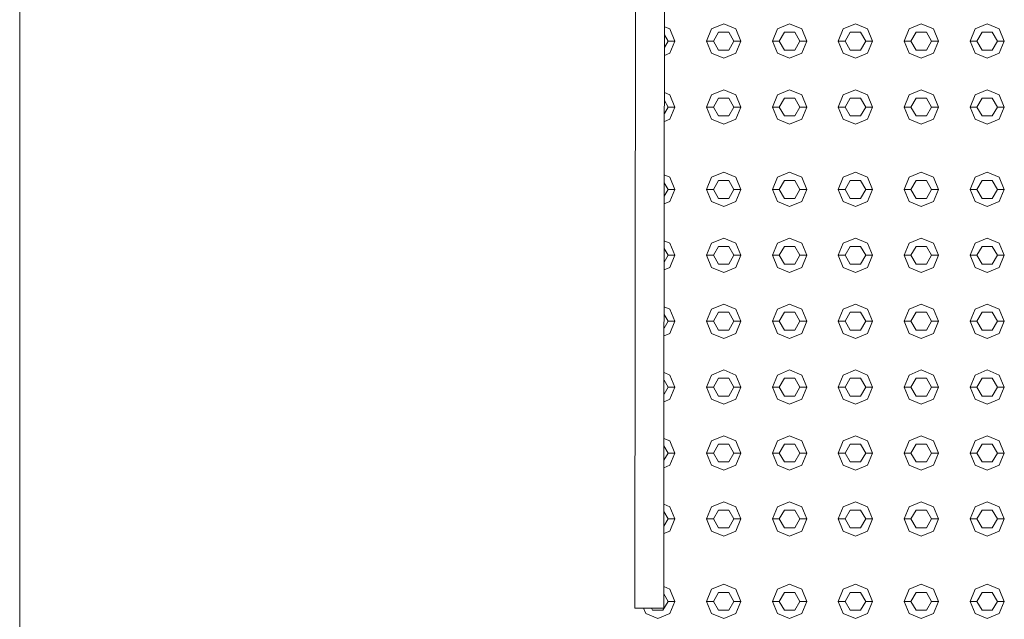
# Model space of a CAD drawing. Header units: millimetres. Extents: x -261 to 187, y -214 to 106.
# Tile 589 of 656: x -218.695 to -217.976, y 11.878 to 12.315. Entities that reach past the tile are written whole.
import ezdxf

# ---------------------------------------------------------------- set-up
doc = ezdxf.new("R2010")
doc.units = ezdxf.units.MM
doc.header["$LTSCALE"] = 0.005
doc.header["$MEASUREMENT"] = 0
for name, color, linetype, lineweight in [('IFC-Elemento construtivo genérico-Contorno', 9, 'Continuous', 5), ('IFC-Laje-Contorno', 9, 'Continuous', 5), ('IFC-Porta-Contorno', 9, 'Continuous', 5)]:
    doc.layers.add(name, color=color, linetype=linetype, lineweight=lineweight)

msp = doc.modelspace()

# ---------------------------------------------------------------- linework, layer by layer
at = {"layer": 'IFC-Elemento construtivo genérico-Contorno', "lineweight": 5}
for p, q in [((-218.22374, 12.30999), (-218.21978, 12.30835)), ((-218.21978, 12.30835), (-218.21611, 12.2995)), ((-218.19307, 12.2995), (-218.1894, 12.30835)), ((-218.1894, 12.30835), (-218.18055, 12.31202)), ((-218.18055, 12.31202), (-218.17169, 12.30835)), ((-218.17169, 12.30835), (-218.16802, 12.2995)), ((-218.14498, 12.2995), (-218.14131, 12.30835)), ((-218.14131, 12.30835), (-218.13245, 12.31202)), ((-218.13245, 12.31202), (-218.1236, 12.30835)), ((-218.1236, 12.30835), (-218.11993, 12.2995)), ((-218.09689, 12.2995), (-218.09322, 12.30835)), ((-218.09322, 12.30835), (-218.08436, 12.31202)), ((-218.08436, 12.31202), (-218.07551, 12.30835)), ((-218.07551, 12.30835), (-218.07184, 12.2995)), ((-218.0488, 12.2995), (-218.04513, 12.30835)), ((-218.04513, 12.30835), (-218.03627, 12.31202)), ((-218.03627, 12.31202), (-218.02742, 12.30835)), ((-218.02742, 12.30835), (-218.02375, 12.2995)), ((-218.0007, 12.2995), (-217.99704, 12.30835)), ((-217.99704, 12.30835), (-217.98818, 12.31202)), ((-217.98818, 12.31202), (-217.97932, 12.30835)), ((-217.97932, 12.30835), (-217.97566, 12.2995)), ((-218.22375, 12.30404), (-218.22112, 12.2995)), ((-218.18806, 12.2995), (-218.1843, 12.30601)), ((-218.1843, 12.30601), (-218.17679, 12.30601)), ((-218.17679, 12.30601), (-218.17303, 12.2995)), ((-218.13997, 12.2995), (-218.13621, 12.30601)), ((-218.13621, 12.30601), (-218.1287, 12.30601)), ((-218.1287, 12.30601), (-218.12494, 12.2995)), ((-218.09188, 12.2995), (-218.08812, 12.30601)), ((-218.08812, 12.30601), (-218.08061, 12.30601)), ((-218.08061, 12.30601), (-218.07685, 12.2995)), ((-218.04379, 12.2995), (-218.04003, 12.30601)), ((-218.04003, 12.30601), (-218.03251, 12.30601)), ((-218.03251, 12.30601), (-218.02876, 12.2995)), ((-217.9957, 12.2995), (-217.99194, 12.30601)), ((-217.99194, 12.30601), (-217.98442, 12.30601)), ((-217.98442, 12.30601), (-217.98067, 12.2995)), ((-218.22376, 12.29494), (-218.22112, 12.2995)), ((-218.22112, 12.2995), (-218.21611, 12.2995)), ((-218.21978, 12.29065), (-218.21611, 12.2995)), ((-218.19307, 12.2995), (-218.18806, 12.2995)), ((-218.19307, 12.2995), (-218.1894, 12.29065)), ((-218.18806, 12.2995), (-218.1843, 12.29299)), ((-218.1843, 12.29299), (-218.17679, 12.29299)), ((-218.17679, 12.29299), (-218.17303, 12.2995)), ((-218.17303, 12.2995), (-218.16802, 12.2995)), ((-218.17169, 12.29065), (-218.16802, 12.2995)), ((-218.14498, 12.2995), (-218.13997, 12.2995)), ((-218.14498, 12.2995), (-218.14131, 12.29065)), ((-218.13997, 12.2995), (-218.13621, 12.29299)), ((-218.13621, 12.29299), (-218.1287, 12.29299)), ((-218.1287, 12.29299), (-218.12494, 12.2995)), ((-218.12494, 12.2995), (-218.11993, 12.2995)), ((-218.1236, 12.29065), (-218.11993, 12.2995)), ((-218.09689, 12.2995), (-218.09188, 12.2995)), ((-218.09689, 12.2995), (-218.09322, 12.29065)), ((-218.09188, 12.2995), (-218.08812, 12.29299)), ((-218.08812, 12.29299), (-218.08061, 12.29299)), ((-218.08061, 12.29299), (-218.07685, 12.2995)), ((-218.07685, 12.2995), (-218.07184, 12.2995)), ((-218.07551, 12.29065), (-218.07184, 12.2995)), ((-218.0488, 12.2995), (-218.04379, 12.2995)), ((-218.0488, 12.2995), (-218.04513, 12.29065)), ((-218.04379, 12.2995), (-218.04003, 12.29299)), ((-218.04003, 12.29299), (-218.03251, 12.29299)), ((-218.03251, 12.29299), (-218.02876, 12.2995)), ((-218.02876, 12.2995), (-218.02375, 12.2995)), ((-218.02742, 12.29065), (-218.02375, 12.2995)), ((-218.0007, 12.2995), (-217.9957, 12.2995)), ((-218.0007, 12.2995), (-217.99704, 12.29065)), ((-217.9957, 12.2995), (-217.99194, 12.29299)), ((-217.99194, 12.29299), (-217.98442, 12.29299)), ((-217.98442, 12.29299), (-217.98067, 12.2995)), ((-217.98067, 12.2995), (-217.97566, 12.2995)), ((-217.97932, 12.29065), (-217.97566, 12.2995)), ((-218.22377, 12.289), (-218.21978, 12.29065)), ((-218.1894, 12.29065), (-218.18055, 12.28698)), ((-218.18055, 12.28698), (-218.17169, 12.29065)), ((-218.14131, 12.29065), (-218.13245, 12.28698)), ((-218.13245, 12.28698), (-218.1236, 12.29065)), ((-218.09322, 12.29065), (-218.08436, 12.28698)), ((-218.08436, 12.28698), (-218.07551, 12.29065)), ((-218.04513, 12.29065), (-218.03627, 12.28698)), ((-218.03627, 12.28698), (-218.02742, 12.29065)), ((-217.99704, 12.29065), (-217.98818, 12.28698)), ((-217.98818, 12.28698), (-217.97932, 12.29065)), ((-218.1894, 12.26027), (-218.18055, 12.26393)), ((-218.18055, 12.26393), (-218.17169, 12.26027)), ((-218.14131, 12.26027), (-218.13245, 12.26393)), ((-218.13245, 12.26393), (-218.1236, 12.26027)), ((-218.09322, 12.26027), (-218.08436, 12.26393)), ((-218.08436, 12.26393), (-218.07551, 12.26027)), ((-218.04513, 12.26027), (-218.03627, 12.26393)), ((-218.03627, 12.26393), (-218.02742, 12.26027)), ((-217.99704, 12.26027), (-217.98818, 12.26393)), ((-217.98818, 12.26393), (-217.97932, 12.26027)), ((-218.2238, 12.26193), (-218.21978, 12.26027)), ((-218.21978, 12.26027), (-218.21611, 12.25141)), ((-218.19307, 12.25141), (-218.1894, 12.26027)), ((-218.18806, 12.25141), (-218.1843, 12.25792)), ((-218.1843, 12.25792), (-218.17679, 12.25792)), ((-218.17679, 12.25792), (-218.17303, 12.25141)), ((-218.17169, 12.26027), (-218.16802, 12.25141)), ((-218.14498, 12.25141), (-218.14131, 12.26027)), ((-218.13997, 12.25141), (-218.13621, 12.25792)), ((-218.13621, 12.25792), (-218.1287, 12.25792)), ((-218.1287, 12.25792), (-218.12494, 12.25141)), ((-218.1236, 12.26027), (-218.11993, 12.25141)), ((-218.09689, 12.25141), (-218.09322, 12.26027)), ((-218.09188, 12.25141), (-218.08812, 12.25792)), ((-218.08812, 12.25792), (-218.08061, 12.25792)), ((-218.08061, 12.25792), (-218.07685, 12.25141)), ((-218.07551, 12.26027), (-218.07184, 12.25141)), ((-218.0488, 12.25141), (-218.04513, 12.26027)), ((-218.04379, 12.25141), (-218.04003, 12.25792)), ((-218.04003, 12.25792), (-218.03251, 12.25792)), ((-218.03251, 12.25792), (-218.02876, 12.25141)), ((-218.02742, 12.26027), (-218.02375, 12.25141)), ((-218.0007, 12.25141), (-217.99704, 12.26027)), ((-217.9957, 12.25141), (-217.99194, 12.25792)), ((-217.99194, 12.25792), (-217.98442, 12.25792)), ((-217.98442, 12.25792), (-217.98067, 12.25141)), ((-217.97932, 12.26027), (-217.97566, 12.25141)), ((-218.22382, 12.24674), (-218.22112, 12.25141)), ((-218.22381, 12.25606), (-218.22112, 12.25141)), ((-218.22112, 12.25141), (-218.21611, 12.25141)), ((-218.21978, 12.24256), (-218.21611, 12.25141)), ((-218.19307, 12.25141), (-218.18806, 12.25141)), ((-218.19307, 12.25141), (-218.1894, 12.24256)), ((-218.18806, 12.25141), (-218.1843, 12.2449)), ((-218.17679, 12.2449), (-218.17303, 12.25141)), ((-218.17303, 12.25141), (-218.16802, 12.25141)), ((-218.17169, 12.24256), (-218.16802, 12.25141)), ((-218.14498, 12.25141), (-218.13997, 12.25141)), ((-218.14498, 12.25141), (-218.14131, 12.24256)), ((-218.13997, 12.25141), (-218.13621, 12.2449)), ((-218.1287, 12.2449), (-218.12494, 12.25141)), ((-218.12494, 12.25141), (-218.11993, 12.25141)), ((-218.1236, 12.24256), (-218.11993, 12.25141)), ((-218.09689, 12.25141), (-218.09188, 12.25141)), ((-218.09689, 12.25141), (-218.09322, 12.24256)), ((-218.09188, 12.25141), (-218.08812, 12.2449)), ((-218.08061, 12.2449), (-218.07685, 12.25141)), ((-218.07685, 12.25141), (-218.07184, 12.25141)), ((-218.07551, 12.24256), (-218.07184, 12.25141)), ((-218.0488, 12.25141), (-218.04379, 12.25141)), ((-218.0488, 12.25141), (-218.04513, 12.24256)), ((-218.04379, 12.25141), (-218.04003, 12.2449)), ((-218.03251, 12.2449), (-218.02876, 12.25141)), ((-218.02876, 12.25141), (-218.02375, 12.25141)), ((-218.02742, 12.24256), (-218.02375, 12.25141)), ((-218.0007, 12.25141), (-217.9957, 12.25141)), ((-218.0007, 12.25141), (-217.99704, 12.24256)), ((-217.9957, 12.25141), (-217.99194, 12.2449)), ((-217.98442, 12.2449), (-217.98067, 12.25141)), ((-217.98067, 12.25141), (-217.97566, 12.25141)), ((-217.97932, 12.24256), (-217.97566, 12.25141)), ((-218.22383, 12.24088), (-218.21978, 12.24256)), ((-218.1894, 12.24256), (-218.18055, 12.23889)), ((-218.1843, 12.2449), (-218.17679, 12.2449)), ((-218.18055, 12.23889), (-218.17169, 12.24256)), ((-218.14131, 12.24256), (-218.13245, 12.23889)), ((-218.13621, 12.2449), (-218.1287, 12.2449)), ((-218.13245, 12.23889), (-218.1236, 12.24256)), ((-218.09322, 12.24256), (-218.08436, 12.23889)), ((-218.08812, 12.2449), (-218.08061, 12.2449)), ((-218.08436, 12.23889), (-218.07551, 12.24256)), ((-218.04513, 12.24256), (-218.03627, 12.23889)), ((-218.04003, 12.2449), (-218.03251, 12.2449)), ((-218.03627, 12.23889), (-218.02742, 12.24256)), ((-217.99704, 12.24256), (-217.98818, 12.23889)), ((-217.99194, 12.2449), (-217.98442, 12.2449)), ((-217.98818, 12.23889), (-217.97932, 12.24256)), ((-218.22388, 12.20185), (-218.21978, 12.20015)), ((-218.21978, 12.20015), (-218.21611, 12.1913)), ((-218.19307, 12.1913), (-218.1894, 12.20015)), ((-218.1894, 12.20015), (-218.18055, 12.20382)), ((-218.18055, 12.20382), (-218.17169, 12.20015)), ((-218.17169, 12.20015), (-218.16802, 12.1913)), ((-218.14498, 12.1913), (-218.14131, 12.20015)), ((-218.14131, 12.20015), (-218.13245, 12.20382)), ((-218.13245, 12.20382), (-218.1236, 12.20015)), ((-218.1236, 12.20015), (-218.11993, 12.1913)), ((-218.09689, 12.1913), (-218.09322, 12.20015)), ((-218.09322, 12.20015), (-218.08436, 12.20382)), ((-218.08436, 12.20382), (-218.07551, 12.20015)), ((-218.07551, 12.20015), (-218.07184, 12.1913)), ((-218.0488, 12.1913), (-218.04513, 12.20015)), ((-218.04513, 12.20015), (-218.03627, 12.20382)), ((-218.03627, 12.20382), (-218.02742, 12.20015)), ((-218.02742, 12.20015), (-218.02375, 12.1913)), ((-218.0007, 12.1913), (-217.99704, 12.20015)), ((-217.99704, 12.20015), (-217.98818, 12.20382)), ((-217.98818, 12.20382), (-217.97932, 12.20015)), ((-217.97932, 12.20015), (-217.97566, 12.1913)), ((-218.22389, 12.19608), (-218.22112, 12.1913)), ((-218.18806, 12.1913), (-218.1843, 12.1978)), ((-218.1843, 12.1978), (-218.17679, 12.1978)), ((-218.17679, 12.1978), (-218.17303, 12.1913)), ((-218.13997, 12.1913), (-218.13621, 12.1978)), ((-218.13621, 12.1978), (-218.1287, 12.1978)), ((-218.1287, 12.1978), (-218.12494, 12.1913)), ((-218.09188, 12.1913), (-218.08812, 12.1978)), ((-218.08812, 12.1978), (-218.08061, 12.1978)), ((-218.08061, 12.1978), (-218.07685, 12.1913)), ((-218.04379, 12.1913), (-218.04003, 12.1978)), ((-218.04003, 12.1978), (-218.03251, 12.1978)), ((-218.03251, 12.1978), (-218.02876, 12.1913)), ((-217.9957, 12.1913), (-217.99194, 12.1978)), ((-217.99194, 12.1978), (-217.98442, 12.1978)), ((-217.98442, 12.1978), (-217.98067, 12.1913)), ((-218.2239, 12.18649), (-218.22112, 12.1913)), ((-218.22112, 12.1913), (-218.21611, 12.1913)), ((-218.21978, 12.18244), (-218.21611, 12.1913)), ((-218.19307, 12.1913), (-218.18806, 12.1913)), ((-218.19307, 12.1913), (-218.1894, 12.18244)), ((-218.18806, 12.1913), (-218.1843, 12.18479)), ((-218.1843, 12.18479), (-218.17679, 12.18479)), ((-218.17679, 12.18479), (-218.17303, 12.1913)), ((-218.17303, 12.1913), (-218.16802, 12.1913)), ((-218.17169, 12.18244), (-218.16802, 12.1913)), ((-218.14498, 12.1913), (-218.13997, 12.1913)), ((-218.14498, 12.1913), (-218.14131, 12.18244)), ((-218.13997, 12.1913), (-218.13621, 12.18479)), ((-218.13621, 12.18479), (-218.1287, 12.18479)), ((-218.1287, 12.18479), (-218.12494, 12.1913)), ((-218.12494, 12.1913), (-218.11993, 12.1913)), ((-218.1236, 12.18244), (-218.11993, 12.1913)), ((-218.09689, 12.1913), (-218.09188, 12.1913)), ((-218.09689, 12.1913), (-218.09322, 12.18244)), ((-218.09188, 12.1913), (-218.08812, 12.18479)), ((-218.08812, 12.18479), (-218.08061, 12.18479)), ((-218.08061, 12.18479), (-218.07685, 12.1913)), ((-218.07685, 12.1913), (-218.07184, 12.1913)), ((-218.07551, 12.18244), (-218.07184, 12.1913)), ((-218.0488, 12.1913), (-218.04379, 12.1913)), ((-218.0488, 12.1913), (-218.04513, 12.18244)), ((-218.04379, 12.1913), (-218.04003, 12.18479)), ((-218.04003, 12.18479), (-218.03251, 12.18479)), ((-218.03251, 12.18479), (-218.02876, 12.1913)), ((-218.02876, 12.1913), (-218.02375, 12.1913)), ((-218.02742, 12.18244), (-218.02375, 12.1913)), ((-218.0007, 12.1913), (-217.9957, 12.1913)), ((-218.0007, 12.1913), (-217.99704, 12.18244)), ((-217.9957, 12.1913), (-217.99194, 12.18479)), ((-217.99194, 12.18479), (-217.98442, 12.18479)), ((-217.98442, 12.18479), (-217.98067, 12.1913)), ((-217.98067, 12.1913), (-217.97566, 12.1913)), ((-217.97932, 12.18244), (-217.97566, 12.1913)), ((-218.22391, 12.18073), (-218.21978, 12.18244)), ((-218.1894, 12.18244), (-218.18055, 12.17877)), ((-218.18055, 12.17877), (-218.17169, 12.18244)), ((-218.14131, 12.18244), (-218.13245, 12.17877)), ((-218.13245, 12.17877), (-218.1236, 12.18244)), ((-218.09322, 12.18244), (-218.08436, 12.17877)), ((-218.08436, 12.17877), (-218.07551, 12.18244)), ((-218.04513, 12.18244), (-218.03627, 12.17877)), ((-218.03627, 12.17877), (-218.02742, 12.18244)), ((-217.99704, 12.18244), (-217.98818, 12.17877)), ((-217.98818, 12.17877), (-217.97932, 12.18244)), ((-218.22394, 12.15378), (-218.21978, 12.15206)), ((-218.21978, 12.15206), (-218.21611, 12.1432)), ((-218.19307, 12.1432), (-218.1894, 12.15206)), ((-218.1894, 12.15206), (-218.18055, 12.15573)), ((-218.18806, 12.1432), (-218.1843, 12.14971)), ((-218.1843, 12.14971), (-218.17679, 12.14971)), ((-218.18055, 12.15573), (-218.17169, 12.15206)), ((-218.17679, 12.14971), (-218.17303, 12.1432)), ((-218.17169, 12.15206), (-218.16802, 12.1432)), ((-218.14498, 12.1432), (-218.14131, 12.15206)), ((-218.14131, 12.15206), (-218.13245, 12.15573)), ((-218.13997, 12.1432), (-218.13621, 12.14971)), ((-218.13621, 12.14971), (-218.1287, 12.14971)), ((-218.13245, 12.15573), (-218.1236, 12.15206)), ((-218.1287, 12.14971), (-218.12494, 12.1432)), ((-218.1236, 12.15206), (-218.11993, 12.1432)), ((-218.09689, 12.1432), (-218.09322, 12.15206)), ((-218.09322, 12.15206), (-218.08436, 12.15573)), ((-218.09188, 12.1432), (-218.08812, 12.14971)), ((-218.08812, 12.14971), (-218.08061, 12.14971)), ((-218.08436, 12.15573), (-218.07551, 12.15206)), ((-218.08061, 12.14971), (-218.07685, 12.1432)), ((-218.07551, 12.15206), (-218.07184, 12.1432)), ((-218.0488, 12.1432), (-218.04513, 12.15206)), ((-218.04513, 12.15206), (-218.03627, 12.15573)), ((-218.04379, 12.1432), (-218.04003, 12.14971)), ((-218.04003, 12.14971), (-218.03251, 12.14971)), ((-218.03627, 12.15573), (-218.02742, 12.15206)), ((-218.03251, 12.14971), (-218.02876, 12.1432)), ((-218.02742, 12.15206), (-218.02375, 12.1432)), ((-218.0007, 12.1432), (-217.99704, 12.15206)), ((-217.99704, 12.15206), (-217.98818, 12.15573)), ((-217.9957, 12.1432), (-217.99194, 12.14971)), ((-217.99194, 12.14971), (-217.98442, 12.14971)), ((-217.98818, 12.15573), (-217.97932, 12.15206)), ((-217.98442, 12.14971), (-217.98067, 12.1432)), ((-217.97932, 12.15206), (-217.97566, 12.1432)), ((-218.22396, 12.13829), (-218.22112, 12.1432)), ((-218.22395, 12.14809), (-218.22112, 12.1432)), ((-218.22112, 12.1432), (-218.21611, 12.1432)), ((-218.21978, 12.13435), (-218.21611, 12.1432)), ((-218.19307, 12.1432), (-218.18806, 12.1432)), ((-218.19307, 12.1432), (-218.1894, 12.13435)), ((-218.18806, 12.1432), (-218.1843, 12.13669)), ((-218.17679, 12.13669), (-218.17303, 12.1432)), ((-218.17303, 12.1432), (-218.16802, 12.1432)), ((-218.17169, 12.13435), (-218.16802, 12.1432)), ((-218.14498, 12.1432), (-218.13997, 12.1432)), ((-218.14498, 12.1432), (-218.14131, 12.13435)), ((-218.13997, 12.1432), (-218.13621, 12.13669)), ((-218.1287, 12.13669), (-218.12494, 12.1432)), ((-218.12494, 12.1432), (-218.11993, 12.1432)), ((-218.1236, 12.13435), (-218.11993, 12.1432)), ((-218.09689, 12.1432), (-218.09188, 12.1432)), ((-218.09689, 12.1432), (-218.09322, 12.13435)), ((-218.09188, 12.1432), (-218.08812, 12.13669)), ((-218.08061, 12.13669), (-218.07685, 12.1432)), ((-218.07685, 12.1432), (-218.07184, 12.1432)), ((-218.07551, 12.13435), (-218.07184, 12.1432)), ((-218.0488, 12.1432), (-218.04379, 12.1432)), ((-218.0488, 12.1432), (-218.04513, 12.13435)), ((-218.04379, 12.1432), (-218.04003, 12.13669)), ((-218.03251, 12.13669), (-218.02876, 12.1432)), ((-218.02876, 12.1432), (-218.02375, 12.1432)), ((-218.02742, 12.13435), (-218.02375, 12.1432)), ((-218.0007, 12.1432), (-217.9957, 12.1432)), ((-218.0007, 12.1432), (-217.99704, 12.13435)), ((-217.9957, 12.1432), (-217.99194, 12.13669)), ((-217.98442, 12.13669), (-217.98067, 12.1432)), ((-217.98067, 12.1432), (-217.97566, 12.1432)), ((-217.97932, 12.13435), (-217.97566, 12.1432)), ((-218.1843, 12.13669), (-218.17679, 12.13669)), ((-218.13621, 12.13669), (-218.1287, 12.13669)), ((-218.08812, 12.13669), (-218.08061, 12.13669)), ((-218.04003, 12.13669), (-218.03251, 12.13669)), ((-217.99194, 12.13669), (-217.98442, 12.13669)), ((-218.22397, 12.13261), (-218.21978, 12.13435)), ((-218.1894, 12.13435), (-218.18055, 12.13068)), ((-218.18055, 12.13068), (-218.17169, 12.13435)), ((-218.14131, 12.13435), (-218.13245, 12.13068)), ((-218.13245, 12.13068), (-218.1236, 12.13435)), ((-218.09322, 12.13435), (-218.08436, 12.13068)), ((-218.08436, 12.13068), (-218.07551, 12.13435)), ((-218.04513, 12.13435), (-218.03627, 12.13068)), ((-218.03627, 12.13068), (-218.02742, 12.13435)), ((-217.99704, 12.13435), (-217.98818, 12.13068)), ((-217.98818, 12.13068), (-217.97932, 12.13435)), ((-218.224, 12.10571), (-218.21978, 12.10397)), ((-218.1894, 12.10397), (-218.18055, 12.10764)), ((-218.18055, 12.10764), (-218.17169, 12.10397)), ((-218.14131, 12.10397), (-218.13245, 12.10764)), ((-218.13245, 12.10764), (-218.1236, 12.10397)), ((-218.09322, 12.10397), (-218.08436, 12.10764)), ((-218.08436, 12.10764), (-218.07551, 12.10397)), ((-218.04513, 12.10397), (-218.03627, 12.10764)), ((-218.03627, 12.10764), (-218.02742, 12.10397)), ((-217.99704, 12.10397), (-217.98818, 12.10764)), ((-217.98818, 12.10764), (-217.97932, 12.10397)), ((-218.22401, 12.10011), (-218.22112, 12.09511)), ((-218.21978, 12.10397), (-218.21611, 12.09511)), ((-218.19307, 12.09511), (-218.1894, 12.10397)), ((-218.18806, 12.09511), (-218.1843, 12.10162)), ((-218.1843, 12.10162), (-218.17679, 12.10162)), ((-218.17679, 12.10162), (-218.17303, 12.09511)), ((-218.17169, 12.10397), (-218.16802, 12.09511)), ((-218.14498, 12.09511), (-218.14131, 12.10397)), ((-218.13997, 12.09511), (-218.13621, 12.10162)), ((-218.13621, 12.10162), (-218.1287, 12.10162)), ((-218.1287, 12.10162), (-218.12494, 12.09511)), ((-218.1236, 12.10397), (-218.11993, 12.09511)), ((-218.09689, 12.09511), (-218.09322, 12.10397)), ((-218.09188, 12.09511), (-218.08812, 12.10162)), ((-218.08812, 12.10162), (-218.08061, 12.10162)), ((-218.08061, 12.10162), (-218.07685, 12.09511)), ((-218.07551, 12.10397), (-218.07184, 12.09511)), ((-218.0488, 12.09511), (-218.04513, 12.10397)), ((-218.04379, 12.09511), (-218.04003, 12.10162)), ((-218.04003, 12.10162), (-218.03251, 12.10162)), ((-218.03251, 12.10162), (-218.02876, 12.09511)), ((-218.02742, 12.10397), (-218.02375, 12.09511)), ((-218.0007, 12.09511), (-217.99704, 12.10397)), ((-217.9957, 12.09511), (-217.99194, 12.10162)), ((-217.99194, 12.10162), (-217.98442, 12.10162)), ((-217.98442, 12.10162), (-217.98067, 12.09511)), ((-217.97932, 12.10397), (-217.97566, 12.09511)), ((-218.22402, 12.09009), (-218.22112, 12.09511)), ((-218.22112, 12.09511), (-218.21611, 12.09511)), ((-218.21978, 12.08626), (-218.21611, 12.09511)), ((-218.19307, 12.09511), (-218.18806, 12.09511)), ((-218.19307, 12.09511), (-218.1894, 12.08626)), ((-218.18806, 12.09511), (-218.1843, 12.08861)), ((-218.17679, 12.08861), (-218.17303, 12.09511)), ((-218.17303, 12.09511), (-218.16802, 12.09511)), ((-218.17169, 12.08626), (-218.16802, 12.09511)), ((-218.14498, 12.09511), (-218.13997, 12.09511)), ((-218.14498, 12.09511), (-218.14131, 12.08626)), ((-218.13997, 12.09511), (-218.13621, 12.08861)), ((-218.1287, 12.08861), (-218.12494, 12.09511)), ((-218.12494, 12.09511), (-218.11993, 12.09511)), ((-218.1236, 12.08626), (-218.11993, 12.09511)), ((-218.09689, 12.09511), (-218.09188, 12.09511)), ((-218.09689, 12.09511), (-218.09322, 12.08626)), ((-218.09188, 12.09511), (-218.08812, 12.08861)), ((-218.08061, 12.08861), (-218.07685, 12.09511)), ((-218.07685, 12.09511), (-218.07184, 12.09511)), ((-218.07551, 12.08626), (-218.07184, 12.09511)), ((-218.0488, 12.09511), (-218.04379, 12.09511)), ((-218.0488, 12.09511), (-218.04513, 12.08626)), ((-218.04379, 12.09511), (-218.04003, 12.08861)), ((-218.03251, 12.08861), (-218.02876, 12.09511)), ((-218.02876, 12.09511), (-218.02375, 12.09511)), ((-218.02742, 12.08626), (-218.02375, 12.09511)), ((-218.0007, 12.09511), (-217.9957, 12.09511)), ((-218.0007, 12.09511), (-217.99704, 12.08626)), ((-217.9957, 12.09511), (-217.99194, 12.08861)), ((-217.98442, 12.08861), (-217.98067, 12.09511)), ((-217.98067, 12.09511), (-217.97566, 12.09511)), ((-217.97932, 12.08626), (-217.97566, 12.09511)), ((-218.22403, 12.0845), (-218.21978, 12.08626)), ((-218.1894, 12.08626), (-218.18055, 12.08259)), ((-218.1843, 12.08861), (-218.17679, 12.08861)), ((-218.18055, 12.08259), (-218.17169, 12.08626)), ((-218.14131, 12.08626), (-218.13245, 12.08259)), ((-218.13621, 12.08861), (-218.1287, 12.08861)), ((-218.13245, 12.08259), (-218.1236, 12.08626)), ((-218.09322, 12.08626), (-218.08436, 12.08259)), ((-218.08812, 12.08861), (-218.08061, 12.08861)), ((-218.08436, 12.08259), (-218.07551, 12.08626)), ((-218.04513, 12.08626), (-218.03627, 12.08259)), ((-218.04003, 12.08861), (-218.03251, 12.08861)), ((-218.03627, 12.08259), (-218.02742, 12.08626)), ((-217.99704, 12.08626), (-217.98818, 12.08259)), ((-217.99194, 12.08861), (-217.98442, 12.08861)), ((-217.98818, 12.08259), (-217.97932, 12.08626)), ((-218.22407, 12.05765), (-218.21978, 12.05588)), ((-218.21978, 12.05588), (-218.21611, 12.04702)), ((-218.19307, 12.04702), (-218.1894, 12.05588)), ((-218.1894, 12.05588), (-218.18055, 12.05955)), ((-218.18055, 12.05955), (-218.17169, 12.05588)), ((-218.17169, 12.05588), (-218.16802, 12.04702)), ((-218.14498, 12.04702), (-218.14131, 12.05588)), ((-218.14131, 12.05588), (-218.13245, 12.05955)), ((-218.13245, 12.05955), (-218.1236, 12.05588)), ((-218.1236, 12.05588), (-218.11993, 12.04702)), ((-218.09689, 12.04702), (-218.09322, 12.05588)), ((-218.09322, 12.05588), (-218.08436, 12.05955)), ((-218.08436, 12.05955), (-218.07551, 12.05588)), ((-218.07551, 12.05588), (-218.07184, 12.04702)), ((-218.0488, 12.04702), (-218.04513, 12.05588)), ((-218.04513, 12.05588), (-218.03627, 12.05955)), ((-218.03627, 12.05955), (-218.02742, 12.05588)), ((-218.02742, 12.05588), (-218.02375, 12.04702)), ((-218.0007, 12.04702), (-217.99704, 12.05588)), ((-217.99704, 12.05588), (-217.98818, 12.05955)), ((-217.98818, 12.05955), (-217.97932, 12.05588)), ((-217.97932, 12.05588), (-217.97566, 12.04702)), ((-218.22407, 12.05213), (-218.22112, 12.04702)), ((-218.18806, 12.04702), (-218.1843, 12.05353)), ((-218.1843, 12.05353), (-218.17679, 12.05353)), ((-218.17679, 12.05353), (-218.17303, 12.04702)), ((-218.13997, 12.04702), (-218.13621, 12.05353)), ((-218.13621, 12.05353), (-218.1287, 12.05353)), ((-218.1287, 12.05353), (-218.12494, 12.04702)), ((-218.09188, 12.04702), (-218.08812, 12.05353)), ((-218.08812, 12.05353), (-218.08061, 12.05353)), ((-218.08061, 12.05353), (-218.07685, 12.04702)), ((-218.04379, 12.04702), (-218.04003, 12.05353)), ((-218.04003, 12.05353), (-218.03251, 12.05353)), ((-218.03251, 12.05353), (-218.02876, 12.04702)), ((-217.9957, 12.04702), (-217.99194, 12.05353)), ((-217.99194, 12.05353), (-217.98442, 12.05353)), ((-217.98442, 12.05353), (-217.98067, 12.04702)), ((-218.22409, 12.04189), (-218.22112, 12.04702)), ((-218.22112, 12.04702), (-218.21611, 12.04702)), ((-218.21978, 12.03816), (-218.21611, 12.04702)), ((-218.19307, 12.04702), (-218.18806, 12.04702)), ((-218.19307, 12.04702), (-218.1894, 12.03816)), ((-218.18806, 12.04702), (-218.1843, 12.04051)), ((-218.17679, 12.04051), (-218.17303, 12.04702)), ((-218.17303, 12.04702), (-218.16802, 12.04702)), ((-218.17169, 12.03816), (-218.16802, 12.04702)), ((-218.14498, 12.04702), (-218.13997, 12.04702)), ((-218.14498, 12.04702), (-218.14131, 12.03816)), ((-218.13997, 12.04702), (-218.13621, 12.04051)), ((-218.1287, 12.04051), (-218.12494, 12.04702)), ((-218.12494, 12.04702), (-218.11993, 12.04702)), ((-218.1236, 12.03816), (-218.11993, 12.04702)), ((-218.09689, 12.04702), (-218.09188, 12.04702)), ((-218.09689, 12.04702), (-218.09322, 12.03816)), ((-218.09188, 12.04702), (-218.08812, 12.04051)), ((-218.08061, 12.04051), (-218.07685, 12.04702)), ((-218.07685, 12.04702), (-218.07184, 12.04702)), ((-218.07551, 12.03816), (-218.07184, 12.04702)), ((-218.0488, 12.04702), (-218.04379, 12.04702)), ((-218.0488, 12.04702), (-218.04513, 12.03816)), ((-218.04379, 12.04702), (-218.04003, 12.04051)), ((-218.03251, 12.04051), (-218.02876, 12.04702)), ((-218.02876, 12.04702), (-218.02375, 12.04702)), ((-218.02742, 12.03816), (-218.02375, 12.04702)), ((-218.0007, 12.04702), (-217.9957, 12.04702)), ((-218.0007, 12.04702), (-217.99704, 12.03816)), ((-217.9957, 12.04702), (-217.99194, 12.04051)), ((-217.98442, 12.04051), (-217.98067, 12.04702)), ((-217.98067, 12.04702), (-217.97566, 12.04702)), ((-217.97932, 12.03816), (-217.97566, 12.04702)), ((-218.22409, 12.03638), (-218.21978, 12.03816)), ((-218.1894, 12.03816), (-218.18055, 12.0345)), ((-218.1843, 12.04051), (-218.17679, 12.04051)), ((-218.18055, 12.0345), (-218.17169, 12.03816)), ((-218.14131, 12.03816), (-218.13245, 12.0345)), ((-218.13621, 12.04051), (-218.1287, 12.04051)), ((-218.13245, 12.0345), (-218.1236, 12.03816)), ((-218.09322, 12.03816), (-218.08436, 12.0345)), ((-218.08812, 12.04051), (-218.08061, 12.04051)), ((-218.08436, 12.0345), (-218.07551, 12.03816)), ((-218.04513, 12.03816), (-218.03627, 12.0345)), ((-218.04003, 12.04051), (-218.03251, 12.04051)), ((-218.03627, 12.0345), (-218.02742, 12.03816)), ((-217.99704, 12.03816), (-217.98818, 12.0345)), ((-217.99194, 12.04051), (-217.98442, 12.04051)), ((-217.98818, 12.0345), (-217.97932, 12.03816)), ((-218.22413, 12.00958), (-218.21978, 12.00778)), ((-218.21978, 12.00778), (-218.21611, 11.99893)), ((-218.19307, 11.99893), (-218.1894, 12.00778)), ((-218.1894, 12.00778), (-218.18055, 12.01145)), ((-218.18806, 11.99893), (-218.1843, 12.00543)), ((-218.1843, 12.00543), (-218.17679, 12.00543)), ((-218.18055, 12.01145), (-218.17169, 12.00778)), ((-218.17679, 12.00543), (-218.17303, 11.99893)), ((-218.17169, 12.00778), (-218.16802, 11.99893)), ((-218.14498, 11.99893), (-218.14131, 12.00778)), ((-218.14131, 12.00778), (-218.13245, 12.01145)), ((-218.13997, 11.99893), (-218.13621, 12.00543)), ((-218.13621, 12.00543), (-218.1287, 12.00543)), ((-218.13245, 12.01145), (-218.1236, 12.00778)), ((-218.1287, 12.00543), (-218.12494, 11.99893)), ((-218.1236, 12.00778), (-218.11993, 11.99893)), ((-218.09689, 11.99893), (-218.09322, 12.00778)), ((-218.09322, 12.00778), (-218.08436, 12.01145)), ((-218.09188, 11.99893), (-218.08812, 12.00543)), ((-218.08812, 12.00543), (-218.08061, 12.00543)), ((-218.08436, 12.01145), (-218.07551, 12.00778)), ((-218.08061, 12.00543), (-218.07685, 11.99893)), ((-218.07551, 12.00778), (-218.07184, 11.99893)), ((-218.0488, 11.99893), (-218.04513, 12.00778)), ((-218.04513, 12.00778), (-218.03627, 12.01145)), ((-218.04379, 11.99893), (-218.04003, 12.00543)), ((-218.04003, 12.00543), (-218.03251, 12.00543)), ((-218.03627, 12.01145), (-218.02742, 12.00778)), ((-218.03251, 12.00543), (-218.02876, 11.99893)), ((-218.02742, 12.00778), (-218.02375, 11.99893)), ((-218.0007, 11.99893), (-217.99704, 12.00778)), ((-217.99704, 12.00778), (-217.98818, 12.01145)), ((-217.9957, 11.99893), (-217.99194, 12.00543)), ((-217.99194, 12.00543), (-217.98442, 12.00543)), ((-217.98818, 12.01145), (-217.97932, 12.00778)), ((-217.98442, 12.00543), (-217.98067, 11.99893)), ((-217.97932, 12.00778), (-217.97566, 11.99893)), ((-218.22415, 11.99369), (-218.22112, 11.99893)), ((-218.22414, 12.00414), (-218.22112, 11.99893)), ((-218.22112, 11.99893), (-218.21611, 11.99893)), ((-218.21978, 11.99007), (-218.21611, 11.99893)), ((-218.19307, 11.99893), (-218.18806, 11.99893)), ((-218.19307, 11.99893), (-218.1894, 11.99007)), ((-218.18806, 11.99893), (-218.1843, 11.99242)), ((-218.17679, 11.99242), (-218.17303, 11.99893)), ((-218.17303, 11.99893), (-218.16802, 11.99893)), ((-218.17169, 11.99007), (-218.16802, 11.99893)), ((-218.14498, 11.99893), (-218.13997, 11.99893)), ((-218.14498, 11.99893), (-218.14131, 11.99007)), ((-218.13997, 11.99893), (-218.13621, 11.99242)), ((-218.1287, 11.99242), (-218.12494, 11.99893)), ((-218.12494, 11.99893), (-218.11993, 11.99893)), ((-218.1236, 11.99007), (-218.11993, 11.99893)), ((-218.09689, 11.99893), (-218.09188, 11.99893)), ((-218.09689, 11.99893), (-218.09322, 11.99007)), ((-218.09188, 11.99893), (-218.08812, 11.99242)), ((-218.08061, 11.99242), (-218.07685, 11.99893)), ((-218.07685, 11.99893), (-218.07184, 11.99893)), ((-218.07551, 11.99007), (-218.07184, 11.99893)), ((-218.0488, 11.99893), (-218.04379, 11.99893)), ((-218.0488, 11.99893), (-218.04513, 11.99007)), ((-218.04379, 11.99893), (-218.04003, 11.99242)), ((-218.03251, 11.99242), (-218.02876, 11.99893)), ((-218.02876, 11.99893), (-218.02375, 11.99893)), ((-218.02742, 11.99007), (-218.02375, 11.99893)), ((-218.0007, 11.99893), (-217.9957, 11.99893)), ((-218.0007, 11.99893), (-217.99704, 11.99007)), ((-217.9957, 11.99893), (-217.99194, 11.99242)), ((-217.98442, 11.99242), (-217.98067, 11.99893)), ((-217.98067, 11.99893), (-217.97566, 11.99893)), ((-217.97932, 11.99007), (-217.97566, 11.99893)), ((-218.1843, 11.99242), (-218.17679, 11.99242)), ((-218.13621, 11.99242), (-218.1287, 11.99242)), ((-218.08812, 11.99242), (-218.08061, 11.99242)), ((-218.04003, 11.99242), (-218.03251, 11.99242)), ((-217.99194, 11.99242), (-217.98442, 11.99242)), ((-218.22416, 11.98826), (-218.21978, 11.99007)), ((-218.1894, 11.99007), (-218.18055, 11.9864)), ((-218.18055, 11.9864), (-218.17169, 11.99007)), ((-218.14131, 11.99007), (-218.13245, 11.9864)), ((-218.13245, 11.9864), (-218.1236, 11.99007)), ((-218.09322, 11.99007), (-218.08436, 11.9864)), ((-218.08436, 11.9864), (-218.07551, 11.99007)), ((-218.04513, 11.99007), (-218.03627, 11.9864)), ((-218.03627, 11.9864), (-218.02742, 11.99007)), ((-217.99704, 11.99007), (-217.98818, 11.9864)), ((-217.98818, 11.9864), (-217.97932, 11.99007)), ((-218.1894, 11.95969), (-218.18055, 11.96336)), ((-218.18055, 11.96336), (-218.17169, 11.95969)), ((-218.14131, 11.95969), (-218.13245, 11.96336)), ((-218.13245, 11.96336), (-218.1236, 11.95969)), ((-218.09322, 11.95969), (-218.08436, 11.96336)), ((-218.08436, 11.96336), (-218.07551, 11.95969)), ((-218.04513, 11.95969), (-218.03627, 11.96336)), ((-218.03627, 11.96336), (-218.02742, 11.95969)), ((-217.99704, 11.95969), (-217.98818, 11.96336)), ((-217.98818, 11.96336), (-217.97932, 11.95969)), ((-218.2242, 11.95616), (-218.22112, 11.95084)), ((-218.22419, 11.96152), (-218.21978, 11.95969)), ((-218.21978, 11.95969), (-218.21611, 11.95084)), ((-218.19307, 11.95084), (-218.1894, 11.95969)), ((-218.18806, 11.95084), (-218.1843, 11.95734)), ((-218.1843, 11.95734), (-218.17679, 11.95734)), ((-218.17679, 11.95734), (-218.17303, 11.95084)), ((-218.17169, 11.95969), (-218.16802, 11.95084)), ((-218.14498, 11.95084), (-218.14131, 11.95969)), ((-218.13997, 11.95084), (-218.13621, 11.95734)), ((-218.13621, 11.95734), (-218.1287, 11.95734)), ((-218.1287, 11.95734), (-218.12494, 11.95084)), ((-218.1236, 11.95969), (-218.11993, 11.95084)), ((-218.09689, 11.95084), (-218.09322, 11.95969)), ((-218.09188, 11.95084), (-218.08812, 11.95734)), ((-218.08812, 11.95734), (-218.08061, 11.95734)), ((-218.08061, 11.95734), (-218.07685, 11.95084)), ((-218.07551, 11.95969), (-218.07184, 11.95084)), ((-218.0488, 11.95084), (-218.04513, 11.95969)), ((-218.04379, 11.95084), (-218.04003, 11.95734)), ((-218.04003, 11.95734), (-218.03251, 11.95734)), ((-218.03251, 11.95734), (-218.02876, 11.95084)), ((-218.02742, 11.95969), (-218.02375, 11.95084)), ((-218.0007, 11.95084), (-217.99704, 11.95969)), ((-217.9957, 11.95084), (-217.99194, 11.95734)), ((-217.99194, 11.95734), (-217.98442, 11.95734)), ((-217.98442, 11.95734), (-217.98067, 11.95084)), ((-217.97932, 11.95969), (-217.97566, 11.95084)), ((-218.22421, 11.94549), (-218.22112, 11.95084)), ((-218.22112, 11.95084), (-218.21611, 11.95084)), ((-218.21978, 11.94198), (-218.21611, 11.95084)), ((-218.19307, 11.95084), (-218.18806, 11.95084)), ((-218.19307, 11.95084), (-218.1894, 11.94198)), ((-218.18806, 11.95084), (-218.1843, 11.94433)), ((-218.17679, 11.94433), (-218.17303, 11.95084)), ((-218.17303, 11.95084), (-218.16802, 11.95084)), ((-218.17169, 11.94198), (-218.16802, 11.95084)), ((-218.14498, 11.95084), (-218.13997, 11.95084)), ((-218.14498, 11.95084), (-218.14131, 11.94198)), ((-218.13997, 11.95084), (-218.13621, 11.94433)), ((-218.1287, 11.94433), (-218.12494, 11.95084)), ((-218.12494, 11.95084), (-218.11993, 11.95084)), ((-218.1236, 11.94198), (-218.11993, 11.95084)), ((-218.09689, 11.95084), (-218.09188, 11.95084)), ((-218.09689, 11.95084), (-218.09322, 11.94198)), ((-218.09188, 11.95084), (-218.08812, 11.94433)), ((-218.08061, 11.94433), (-218.07685, 11.95084)), ((-218.07685, 11.95084), (-218.07184, 11.95084)), ((-218.07551, 11.94198), (-218.07184, 11.95084)), ((-218.0488, 11.95084), (-218.04379, 11.95084)), ((-218.0488, 11.95084), (-218.04513, 11.94198)), ((-218.04379, 11.95084), (-218.04003, 11.94433)), ((-218.03251, 11.94433), (-218.02876, 11.95084)), ((-218.02876, 11.95084), (-218.02375, 11.95084)), ((-218.02742, 11.94198), (-218.02375, 11.95084)), ((-218.0007, 11.95084), (-217.9957, 11.95084)), ((-218.0007, 11.95084), (-217.99704, 11.94198)), ((-217.9957, 11.95084), (-217.99194, 11.94433)), ((-217.98442, 11.94433), (-217.98067, 11.95084)), ((-217.98067, 11.95084), (-217.97566, 11.95084)), ((-217.97932, 11.94198), (-217.97566, 11.95084)), ((-218.22422, 11.94014), (-218.21978, 11.94198)), ((-218.1894, 11.94198), (-218.18055, 11.93831)), ((-218.1843, 11.94433), (-218.17679, 11.94433)), ((-218.18055, 11.93831), (-218.17169, 11.94198)), ((-218.14131, 11.94198), (-218.13245, 11.93831)), ((-218.13621, 11.94433), (-218.1287, 11.94433)), ((-218.13245, 11.93831), (-218.1236, 11.94198)), ((-218.09322, 11.94198), (-218.08436, 11.93831)), ((-218.08812, 11.94433), (-218.08061, 11.94433)), ((-218.08436, 11.93831), (-218.07551, 11.94198)), ((-218.04513, 11.94198), (-218.03627, 11.93831)), ((-218.04003, 11.94433), (-218.03251, 11.94433)), ((-218.03627, 11.93831), (-218.02742, 11.94198)), ((-217.99704, 11.94198), (-217.98818, 11.93831)), ((-217.99194, 11.94433), (-217.98442, 11.94433)), ((-217.98818, 11.93831), (-217.97932, 11.94198)), ((-218.22427, 11.90144), (-218.21978, 11.89958)), ((-218.21978, 11.89958), (-218.21611, 11.89072)), ((-218.19307, 11.89072), (-218.1894, 11.89958)), ((-218.1894, 11.89958), (-218.18055, 11.90325)), ((-218.18806, 11.89072), (-218.1843, 11.89723)), ((-218.1843, 11.89723), (-218.17679, 11.89723)), ((-218.18055, 11.90325), (-218.17169, 11.89958)), ((-218.17679, 11.89723), (-218.17303, 11.89072)), ((-218.17169, 11.89958), (-218.16802, 11.89072)), ((-218.14498, 11.89072), (-218.14131, 11.89958)), ((-218.14131, 11.89958), (-218.13245, 11.90325)), ((-218.13997, 11.89072), (-218.13621, 11.89723)), ((-218.13621, 11.89723), (-218.1287, 11.89723)), ((-218.13245, 11.90325), (-218.1236, 11.89958)), ((-218.1287, 11.89723), (-218.12494, 11.89072)), ((-218.1236, 11.89958), (-218.11993, 11.89072)), ((-218.09689, 11.89072), (-218.09322, 11.89958)), ((-218.09322, 11.89958), (-218.08436, 11.90325)), ((-218.09188, 11.89072), (-218.08812, 11.89723)), ((-218.08812, 11.89723), (-218.08061, 11.89723)), ((-218.08436, 11.90325), (-218.07551, 11.89958)), ((-218.08061, 11.89723), (-218.07685, 11.89072)), ((-218.07551, 11.89958), (-218.07184, 11.89072)), ((-218.0488, 11.89072), (-218.04513, 11.89958)), ((-218.04513, 11.89958), (-218.03627, 11.90325)), ((-218.04379, 11.89072), (-218.04003, 11.89723)), ((-218.04003, 11.89723), (-218.03251, 11.89723)), ((-218.03627, 11.90325), (-218.02742, 11.89958)), ((-218.03251, 11.89723), (-218.02876, 11.89072)), ((-218.02742, 11.89958), (-218.02375, 11.89072)), ((-218.0007, 11.89072), (-217.99704, 11.89958)), ((-217.99704, 11.89958), (-217.98818, 11.90325)), ((-217.9957, 11.89072), (-217.99194, 11.89723)), ((-217.99194, 11.89723), (-217.98442, 11.89723)), ((-217.98818, 11.90325), (-217.97932, 11.89958)), ((-217.98442, 11.89723), (-217.98067, 11.89072)), ((-217.97932, 11.89958), (-217.97566, 11.89072)), ((-218.22488, 11.88422), (-218.22112, 11.89072)), ((-218.22428, 11.89618), (-218.22112, 11.89072)), ((-218.22112, 11.89072), (-218.21611, 11.89072)), ((-218.21978, 11.88187), (-218.21611, 11.89072)), ((-218.19307, 11.89072), (-218.18806, 11.89072)), ((-218.19307, 11.89072), (-218.1894, 11.88187)), ((-218.18806, 11.89072), (-218.1843, 11.88422)), ((-218.17679, 11.88422), (-218.17303, 11.89072)), ((-218.17303, 11.89072), (-218.16802, 11.89072)), ((-218.17169, 11.88187), (-218.16802, 11.89072)), ((-218.14498, 11.89072), (-218.13997, 11.89072)), ((-218.14498, 11.89072), (-218.14131, 11.88187)), ((-218.13997, 11.89072), (-218.13621, 11.88422)), ((-218.1287, 11.88422), (-218.12494, 11.89072)), ((-218.12494, 11.89072), (-218.11993, 11.89072)), ((-218.1236, 11.88187), (-218.11993, 11.89072)), ((-218.09689, 11.89072), (-218.09188, 11.89072)), ((-218.09689, 11.89072), (-218.09322, 11.88187)), ((-218.09188, 11.89072), (-218.08812, 11.88422)), ((-218.08061, 11.88422), (-218.07685, 11.89072)), ((-218.07685, 11.89072), (-218.07184, 11.89072)), ((-218.07551, 11.88187), (-218.07184, 11.89072)), ((-218.0488, 11.89072), (-218.04379, 11.89072)), ((-218.0488, 11.89072), (-218.04513, 11.88187)), ((-218.04379, 11.89072), (-218.04003, 11.88422)), ((-218.03251, 11.88422), (-218.02876, 11.89072)), ((-218.02876, 11.89072), (-218.02375, 11.89072)), ((-218.02742, 11.88187), (-218.02375, 11.89072)), ((-218.0007, 11.89072), (-217.9957, 11.89072)), ((-218.0007, 11.89072), (-217.99704, 11.88187)), ((-217.9957, 11.89072), (-217.99194, 11.88422)), ((-217.98442, 11.88422), (-217.98067, 11.89072)), ((-217.98067, 11.89072), (-217.97566, 11.89072)), ((-217.97932, 11.88187), (-217.97566, 11.89072)), ((-218.2391, 11.88575), (-218.23749, 11.88187)), ((-218.23328, 11.88574), (-218.2324, 11.88422)), ((-218.2324, 11.88422), (-218.22488, 11.88422)), ((-218.1843, 11.88422), (-218.17679, 11.88422)), ((-218.13621, 11.88422), (-218.1287, 11.88422)), ((-218.08812, 11.88422), (-218.08061, 11.88422)), ((-218.04003, 11.88422), (-218.03251, 11.88422)), ((-217.99194, 11.88422), (-217.98442, 11.88422)), ((-218.23749, 11.88187), (-218.22864, 11.8782)), ((-218.22864, 11.8782), (-218.21978, 11.88187)), ((-218.1894, 11.88187), (-218.18055, 11.8782)), ((-218.18055, 11.8782), (-218.17169, 11.88187)), ((-218.14131, 11.88187), (-218.13245, 11.8782)), ((-218.13245, 11.8782), (-218.1236, 11.88187)), ((-218.09322, 11.88187), (-218.08436, 11.8782)), ((-218.08436, 11.8782), (-218.07551, 11.88187)), ((-218.04513, 11.88187), (-218.03627, 11.8782)), ((-218.03627, 11.8782), (-218.02742, 11.88187)), ((-217.99704, 11.88187), (-217.98818, 11.8782)), ((-217.98818, 11.8782), (-217.97932, 11.88187))]:
    msp.add_line(p, q, dxfattribs=at)
at = {"layer": 'IFC-Laje-Contorno', "lineweight": 5}
msp.add_line((-218.69452, 9.22405), (-218.69452, 12.50996), dxfattribs=at)
at = {"layer": 'IFC-Porta-Contorno', "lineweight": 5}
for p, q in [((-218.22412, 12.01603), (-218.22348, 12.50987)), ((-218.24549, 11.88576), (-218.24485, 12.37959)), ((-218.22429, 11.88573), (-218.22412, 12.01603)), ((-218.24549, 11.88576), (-218.2391, 11.88575)), ((-218.24549, 11.88576), (-218.24106, 11.88575)), ((-218.24106, 11.88575), (-218.22429, 11.88573))]:
    msp.add_line(p, q, dxfattribs=at)

doc.saveas('drawing.dxf')
